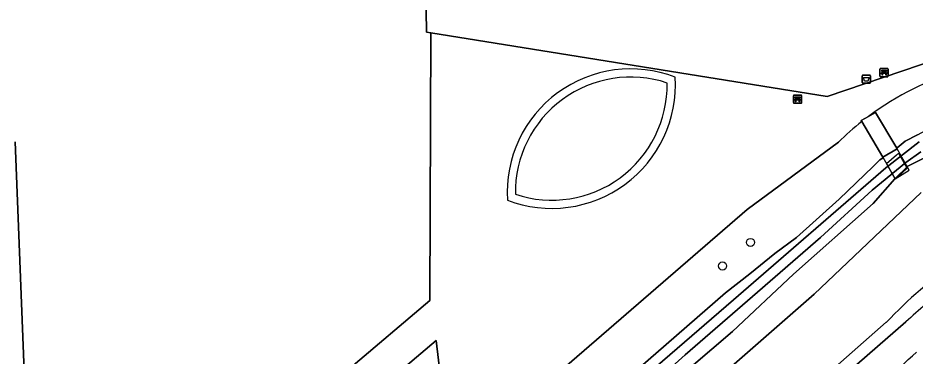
# Model space of a CAD drawing. Extents: x 155018 to 156648, y 383979 to 385733.
# Drawn here: x 156251.8 to 156360.2, y 384454.5 to 384495.4 of the extents above; entities that cross this region are included whole.
import ezdxf

# ---------------------------------------------------------------- set-up
doc = ezdxf.new("R2010")
doc.units = 0
for name, color, linetype in [('IMGEO_Afvalbak', 7, 'Continuous'), ('IMGEO_Bank', 7, 'Continuous'), ('IMGEO_Berm_groen', 7, 'Continuous'), ('IMGEO_Boom', 7, 'Continuous'), ('IMGEO_Dek', 7, 'Continuous'), ('IMGEO_Fietspad_gesloten', 7, 'Continuous'), ('IMGEO_Gemengd_bos', 7, 'Continuous'), ('IMGEO_Groenvoorziening', 7, 'Continuous'), ('IMGEO_Hek', 7, 'Continuous'), ('IMGEO_Loofbos', 7, 'Continuous'), ('IMGEO_Meer_plas_ven_vijver', 7, 'Continuous'), ('IMGEO_Oever', 7, 'Continuous'), ('IMGEO_Voetpad_gesloten', 7, 'Continuous'), ('IMGEO_Voetpad_open', 7, 'Continuous'), ('IMGEO_Waterloop', 7, 'Continuous')]:
    doc.layers.add(name, color=color, linetype=linetype)

msp = doc.modelspace()

# ---------------------------------------------------------------- linework, layer by layer
at = {"layer": 'IMGEO_Afvalbak'}
for p, q in [((156353.81, 384487.59), (156353.81, 384488.39)), ((156353.81, 384488.39), (156353.81, 384487.59)), ((156353.91, 384488.49), (156354.7, 384488.49)), ((156354.7, 384488.49), (156353.91, 384488.49)), ((156354.8, 384488.39), (156354.8, 384487.59)), ((156354.8, 384487.59), (156354.8, 384488.39)), ((156354.7, 384487.49), (156353.91, 384487.49)), ((156353.91, 384487.49), (156354.7, 384487.49))]:
    msp.add_line(p, q, dxfattribs=at)
msp.add_lwpolyline([(156353.95, 384488.21), (156354.66, 384488.21), (156354.51, 384487.74), (156354.1, 384487.74), (156353.95, 384488.21)], dxfattribs=at)
for centre, start, end in [((156353.91, 384488.39), 90, 180), ((156353.91, 384488.39), 90, 180), ((156354.7, 384488.39), 0, 90), ((156354.7, 384488.39), 360, 90), ((156353.91, 384487.59), 180, 270), ((156353.91, 384487.59), 180, 270), ((156354.7, 384487.59), 270, 0), ((156354.7, 384487.59), 270, 0)]:
    msp.add_arc(centre, 0.1, start, end, dxfattribs=at)
at = {"layer": 'IMGEO_Bank'}
for p, q in [((156355.95, 384488.36), (156355.95, 384489.2)), ((156355.95, 384489.2), (156355.95, 384488.36)), ((156356.03, 384489.28), (156356.87, 384489.28)), ((156356.87, 384489.28), (156356.03, 384489.28)), ((156356.95, 384489.21), (156356.95, 384488.37)), ((156356.95, 384488.37), (156356.95, 384489.21)), ((156356.88, 384488.28), (156356.04, 384488.28)), ((156356.04, 384488.28), (156356.88, 384488.28)), ((156356.26, 384488.79), (156356.26, 384488.89)), ((156356.65, 384488.68), (156356.26, 384488.68)), ((156356.3, 384488.89), (156356.3, 384488.79)), ((156356.59, 384488.9), (156356.31, 384488.9)), ((156356.31, 384488.78), (156356.59, 384488.78)), ((156356.6, 384488.79), (156356.6, 384488.89)), ((156356.64, 384488.89), (156356.64, 384488.79)), ((156345.5, 384485.15), (156345.5, 384485.99)), ((156345.5, 384485.99), (156345.5, 384485.15)), ((156345.57, 384486.07), (156346.41, 384486.07)), ((156346.41, 384486.07), (156345.57, 384486.07)), ((156346.14, 384485.69), (156345.85, 384485.69)), ((156346.49, 384486), (156346.49, 384485.16)), ((156346.49, 384485.16), (156346.49, 384486)), ((156346.42, 384485.08), (156345.58, 384485.08)), ((156345.58, 384485.08), (156346.42, 384485.08)), ((156345.8, 384485.58), (156345.8, 384485.69)), ((156346.19, 384485.47), (156345.8, 384485.47)), ((156345.85, 384485.69), (156345.85, 384485.58)), ((156345.85, 384485.58), (156346.14, 384485.58)), ((156346.14, 384485.58), (156346.14, 384485.69)), ((156346.19, 384485.69), (156346.19, 384485.58))]:
    msp.add_line(p, q, dxfattribs=at)
for points in [[(156356.25, 384488.9), (156356.17, 384488.9), (156356.17, 384489.06), (156356.73, 384489.06), (156356.73, 384488.9), (156356.65, 384488.9)], [(156356.2, 384488.68), (156356.06, 384488.68), (156356.17, 384488.78), (156356.25, 384488.78)], [(156356.25, 384488.67), (156356.25, 384488.46), (156356.21, 384488.46), (156356.21, 384488.67)], [(156356.65, 384488.78), (156356.73, 384488.78), (156356.84, 384488.68), (156356.71, 384488.68)], [(156356.7, 384488.67), (156356.7, 384488.46), (156356.66, 384488.46), (156356.66, 384488.67)], [(156345.8, 384485.69), (156345.71, 384485.69), (156345.71, 384485.85), (156346.28, 384485.85), (156346.28, 384485.69), (156346.19, 384485.69)], [(156345.74, 384485.47), (156345.6, 384485.47), (156345.71, 384485.58), (156345.8, 384485.58)], [(156345.79, 384485.47), (156345.79, 384485.26), (156345.75, 384485.26), (156345.75, 384485.47)], [(156346.19, 384485.58), (156346.28, 384485.58), (156346.39, 384485.47), (156346.25, 384485.47)], [(156346.24, 384485.47), (156346.24, 384485.26), (156346.2, 384485.26), (156346.2, 384485.47)]]:
    msp.add_lwpolyline(points, dxfattribs=at)
for centre, radius, start, end in [((156356.03, 384489.2), 0.0779, 92.4484, 184.2845), ((156356.03, 384489.2), 0.0779, 92.4484, 184.2845), ((156356.87, 384489.2), 0.0779, 2.4484, 94.2845), ((156356.87, 384489.2), 0.0779, 2.4484, 94.2845), ((156356.03, 384488.36), 0.0779, 182.4484, 274.2845), ((156356.03, 384488.36), 0.0779, 182.4484, 274.2845), ((156356.2, 384488.67), 0.00671, 2.8957, 87.1043), ((156356.25, 384488.89), 0.00671, 2.8957, 87.1043), ((156356.25, 384488.79), 0.00671, 272.8957, 357.1043), ((156356.26, 384488.67), 0.00671, 92.8957, 177.1043), ((156356.31, 384488.89), 0.00671, 92.8957, 177.1043), ((156356.31, 384488.79), 0.00671, 182.8957, 267.1043), ((156356.59, 384488.89), 0.00671, 2.8957, 87.1043), ((156356.59, 384488.79), 0.00671, 272.8957, 357.1043), ((156356.65, 384488.89), 0.00671, 92.8957, 177.1043), ((156356.65, 384488.79), 0.00671, 182.8957, 267.1043), ((156356.65, 384488.67), 0.00671, 2.8957, 87.1043), ((156356.71, 384488.67), 0.00671, 92.8957, 177.1043), ((156356.87, 384488.36), 0.0779, 272.4484, 4.2845), ((156356.87, 384488.36), 0.0779, 272.4484, 4.2845), ((156345.57, 384486), 0.0779, 92.4484, 184.2845), ((156345.57, 384486), 0.0779, 92.4484, 184.2845), ((156345.8, 384485.69), 0.00671, 2.8957, 87.1043), ((156345.85, 384485.69), 0.00671, 92.8957, 177.1043), ((156346.14, 384485.69), 0.00671, 2.8957, 87.1043), ((156346.19, 384485.69), 0.00671, 92.8957, 177.1043), ((156346.42, 384486), 0.0779, 2.4484, 94.2845), ((156346.42, 384486), 0.0779, 2.4484, 94.2845), ((156345.57, 384485.15), 0.0779, 182.4484, 274.2845), ((156345.57, 384485.15), 0.0779, 182.4484, 274.2845), ((156345.74, 384485.47), 0.00671, 2.8957, 87.1043), ((156345.8, 384485.47), 0.00671, 92.8957, 177.1043), ((156345.8, 384485.58), 0.00671, 272.8957, 357.1043), ((156345.85, 384485.58), 0.00671, 182.8957, 267.1043), ((156346.14, 384485.58), 0.00671, 272.8957, 357.1043), ((156346.19, 384485.58), 0.00671, 182.8957, 267.1043), ((156346.19, 384485.47), 0.00671, 2.8957, 87.1043), ((156346.25, 384485.47), 0.00671, 92.8957, 177.1043), ((156346.42, 384485.15), 0.0779, 272.4484, 4.2845), ((156346.42, 384485.15), 0.0779, 272.4484, 4.2845)]:
    msp.add_arc(centre, radius, start, end, dxfattribs=at)
at = {"layer": 'IMGEO_Berm_groen'}
for points in [[(156246.51, 384389.08), (156249.11, 384393.55), (156249.93, 384398.18), (156251.43, 384403.1), (156252.18, 384405.54), (156252.55, 384414.16), (156252.59, 384419.71), (156252.65, 384434.83), (156252.49, 384453.73), (156251.43, 384480.43)], [(156356.72, 384458.59), (156284.16, 384394.55), (156281.22, 384392.15), (156258.76, 384372.59), (156257.67, 384371.86), (156250.99, 384374.12), (156248.9, 384374.96), (156247.64, 384375.56), (156246.12, 384376.33), (156243.19, 384378.03), (156240.62, 384379.79), (156239.27, 384380.84), (156238.76, 384379.95)], [(156251.72, 384372.78), (156257.82, 384370.76), (156258.37, 384371.13), (156259.36, 384371.79), (156359.1, 384458.65)]]:
    msp.add_lwpolyline(points, dxfattribs=at)
for centre, radius, start, end in [((156395.51, 384422.05), 53.28, 112.2538, 136.7144), ((156401.25, 384413.41), 61.83, 127.0409, 132.9802), ((156238.49, 384585.02), 178.22, 309.7153, 313.1429)]:
    msp.add_arc(centre, radius, start, end, dxfattribs=at)
at = {"layer": 'IMGEO_Boom'}
for centre in [(156340.31, 384468.25), (156336.93, 384465.4)]:
    msp.add_circle(centre, 0.489, dxfattribs=at)
at = {"layer": 'IMGEO_Dek'}
msp.add_lwpolyline([(156356.29, 384478.54), (156357.79, 384475.94), (156359.49, 384476.99), (156358.02, 384479.56)], close=True, dxfattribs=at)
at = {"layer": 'IMGEO_Fietspad_gesloten'}
msp.add_lwpolyline([(156359.1, 384458.65), (156259.36, 384371.79), (156258.37, 384371.13), (156257.82, 384370.76), (156254.67, 384367.71), (156254.19, 384367.29), (156250.26, 384363.89), (156248.32, 384362.23)], dxfattribs=at)
for centre, radius, start, end in [((156401.25, 384413.41), 61.83, 127.0409, 132.9802), ((156238.49, 384585.02), 178.22, 309.7153, 313.1429)]:
    msp.add_arc(centre, radius, start, end, dxfattribs=at)
at = {"layer": 'IMGEO_Gemengd_bos'}
for points in [[(156251.43, 384480.43), (156252.49, 384453.73), (156252.65, 384434.83), (156252.59, 384419.71), (156301.55, 384461.23), (156301.69, 384493.6), (156301.14, 384493.68), (156300.49, 384535.09), (156300.55, 384542.72), (156336.58, 384538.51), (156360.97, 384535.53), (156375.01, 384533.94), (156377.47, 384495.36), (156372.26, 384493.59), (156376.82, 384492.27)], [(156354.57, 384483.49), (156355.43, 384483.96), (156357.98, 384479.64), (156358.02, 384479.67), (156359, 384480.51), (156360.51, 384481.25), (156361.97, 384482.08), (156363.65, 384482.84), (156365.69, 384483.46), (156370.95, 384484.62), (156377.22, 384485.99), (156380.39, 384487.19), (156382.55, 384488.03), (156384.95, 384488.94), (156386.78, 384489.79), (156388.73, 384491.01), (156391.42, 384492.71), (156393.98, 384494.54), (156396.32, 384496.28), (156399.02, 384498.69), (156403.1, 384502.44), (156412.07, 384509.77), (156418.26, 384515.48), (156432.56, 384528.15)], [(156250.17, 384385.87), (156254.82, 384389.34), (156256.73, 384390.75), (156254.48, 384393.33), (156257.56, 384396.16), (156260.75, 384399.09), (156263.33, 384396.99), (156264, 384397.53), (156273.67, 384406.5), (156285.13, 384417.18), (156297.28, 384427.61), (156306.69, 384435.58), (156320.76, 384447.75), (156337.29, 384462.16), (156340.24, 384464.45), (156343.24, 384466.93), (156345.85, 384468.84), (156351.03, 384473.47), (156355.15, 384477.42), (156355.94, 384478.23), (156356.33, 384478.47), (156356.29, 384478.54), (156353.75, 384482.86)], [(156350.93, 384480.37), (156339.9, 384472.24), (156255.16, 384398.88), (156252.43, 384396.51), (156249.11, 384393.55), (156246.51, 384389.08)], [(156360.94, 384474.29), (156348, 384461.98), (156253.84, 384379.59), (156251.33, 384381.96)], [(156261.29, 384376.96), (156265.83, 384379.59), (156281.22, 384392.15), (156284.16, 384394.55), (156356.72, 384458.59)]]:
    msp.add_lwpolyline(points, dxfattribs=at)
for centre, radius, start, end in [((156375.66, 384455.22), 35.27, 106.0016, 126.7122), ((156375.51, 384455.4), 35.04, 128.3778, 134.5406), ((156395.51, 384422.05), 53.28, 112.2538, 136.7144)]:
    msp.add_arc(centre, radius, start, end, dxfattribs=at)
at = {"layer": 'IMGEO_Groenvoorziening'}
for points in [[(156372.26, 384493.59), (156377.47, 384495.36), (156375.01, 384533.94), (156360.97, 384535.53), (156336.58, 384538.51), (156300.55, 384542.72), (156300.49, 384535.09), (156301.14, 384493.68), (156301.69, 384493.6), (156349.59, 384485.9)], [(156303.52, 384446.2), (156254.04, 384403.35), (156253.3, 384414.8), (156302.33, 384456.38)]]:
    msp.add_lwpolyline(points, close=True, dxfattribs=at)
for points in [[(156365.93, 384489.12), (156376.82, 384492.27), (156372.26, 384493.59), (156349.59, 384485.9), (156301.69, 384493.6), (156301.55, 384461.23), (156252.59, 384419.71), (156252.55, 384414.16), (156252.18, 384405.54), (156251.43, 384403.1), (156249.93, 384398.18), (156249.11, 384393.55), (156252.43, 384396.51), (156255.16, 384398.88), (156339.9, 384472.24)], [(156353.75, 384482.86), (156353.67, 384483), (156354.57, 384483.49)], [(156339.9, 384472.24), (156350.93, 384480.37)], [(156361.68, 384478.65), (156359.34, 384477.49), (156357.76, 384475.93), (156355.14, 384472.96), (156345.5, 384464.41), (156338.12, 384457.48), (156333.15, 384453.2), (156327.34, 384448.58), (156318.69, 384440.98), (156309.86, 384433.2), (156299.85, 384424.4), (156287.68, 384413.76), (156277.08, 384404.62), (156270.33, 384399.23), (156266.39, 384395.76), (156262.92, 384392.22), (156258.82, 384388.95), (156254.13, 384384.59), (156251.75, 384382.34)], [(156251.33, 384381.96), (156253.84, 384379.59), (156348, 384461.98), (156360.94, 384474.29)]]:
    msp.add_lwpolyline(points, dxfattribs=at)
for centre, radius, start, end in [((156325.83, 384474.3), 14.93, 68.9049, 183.5917), ((156375.66, 384455.22), 35.27, 106.0016, 126.7122), ((156316.3, 384487.3), 14.93, 248.9084, 3.5883), ((156375.51, 384455.4), 35.04, 128.3778, 134.5406)]:
    msp.add_arc(centre, radius, start, end, dxfattribs=at)
at = {"layer": 'IMGEO_Hek'}
for points in [[(156301.69, 384493.6), (156301.14, 384493.68), (156300.49, 384535.09), (156300.55, 384542.72), (156336.58, 384538.51), (156360.97, 384535.53), (156375.01, 384533.94), (156377.47, 384495.36), (156372.26, 384493.59)], [(156349.59, 384485.9), (156301.69, 384493.6)], [(156372.26, 384493.59), (156349.59, 384485.9)]]:
    msp.add_lwpolyline(points, dxfattribs=at)
at = {"layer": 'IMGEO_Loofbos'}
msp.add_lwpolyline([(156253.3, 384414.8), (156254.04, 384403.35), (156303.52, 384446.2), (156302.33, 384456.38)], close=True, dxfattribs=at)
at = {"layer": 'IMGEO_Meer_plas_ven_vijver'}
for centre, start, end in [((156325.83, 384474.3), 71.5782, 180.9178), ((156316.3, 384487.3), 251.5782, 0.9178)]:
    msp.add_arc(centre, 13.94, start, end, dxfattribs=at)
at = {"layer": 'IMGEO_Oever'}
for points in [[(156305.7, 384433.18), (156338.26, 384461.31), (156356.65, 384477.25), (156360.7, 384480.4)], [(156360.51, 384481.25), (156359, 384480.51), (156358.02, 384479.67), (156357.98, 384479.64), (156358.02, 384479.56), (156356.29, 384478.54), (156356.33, 384478.47), (156355.94, 384478.23), (156355.15, 384477.42), (156351.03, 384473.47), (156345.85, 384468.84), (156343.24, 384466.93), (156340.24, 384464.45), (156337.29, 384462.16), (156320.76, 384447.75)], [(156360.88, 384479.21), (156359.1, 384477.93), (156355.02, 384474.55), (156348.76, 384468.83), (156340.55, 384461.71), (156332.43, 384454.65), (156319.97, 384443.47), (156313.17, 384437.6), (156305.02, 384430.29), (156284.86, 384412.83), (156275.24, 384404.45), (156265.26, 384395.85), (156262.09, 384392.52), (156255.9, 384387.4), (156253.73, 384385.5), (156249.55, 384382.03)], [(156251.75, 384382.34), (156254.13, 384384.59), (156258.82, 384388.95), (156262.92, 384392.22), (156266.39, 384395.76), (156270.33, 384399.23), (156277.08, 384404.62), (156287.68, 384413.76), (156299.85, 384424.4), (156309.86, 384433.2), (156318.69, 384440.98), (156327.34, 384448.58), (156333.15, 384453.2), (156338.12, 384457.48), (156345.5, 384464.41), (156355.14, 384472.96), (156357.76, 384475.93), (156359.34, 384477.49), (156361.68, 384478.65)]]:
    msp.add_lwpolyline(points, dxfattribs=at)
for centre, radius, start, end in [((156325.83, 384474.3), 14.93, 68.9049, 183.5917), ((156316.3, 384487.3), 14.93, 248.9084, 3.5883), ((156325.83, 384474.3), 13.94, 71.5782, 180.9178), ((156316.3, 384487.3), 13.94, 251.5782, 0.9178)]:
    msp.add_arc(centre, radius, start, end, dxfattribs=at)
at = {"layer": 'IMGEO_Voetpad_gesloten'}
msp.add_lwpolyline([(156358.22, 384479.01), (156358.09, 384478.91), (156357.96, 384478.8), (156356.74, 384477.76), (156357.76, 384475.97), (156358.05, 384476.12), (156359.25, 384477.21)], close=True, dxfattribs=at)
at = {"layer": 'IMGEO_Voetpad_open'}
msp.add_lwpolyline([(156354.57, 384483.49), (156353.67, 384483), (156353.75, 384482.86), (156356.29, 384478.54), (156358.02, 384479.56), (156357.98, 384479.64), (156355.43, 384483.96)], close=True, dxfattribs=at)
at = {"layer": 'IMGEO_Waterloop'}
for points in [[(156360.7, 384480.4), (156356.65, 384477.25), (156338.26, 384461.31), (156305.7, 384433.18), (156294.28, 384422.99), (156276.44, 384407.25), (156266.35, 384398.56), (156261.55, 384393.54), (156260.97, 384393.16), (156260.37, 384393.88), (156259.66, 384393.22), (156260.32, 384392.5), (156259.29, 384391.4), (156250.97, 384384.97)], [(156249.55, 384382.03), (156253.73, 384385.5), (156255.9, 384387.4), (156262.09, 384392.52), (156265.26, 384395.85), (156275.24, 384404.45), (156284.86, 384412.83), (156305.02, 384430.29), (156313.17, 384437.6), (156319.97, 384443.47), (156332.43, 384454.65), (156340.55, 384461.71), (156348.76, 384468.83), (156355.02, 384474.55), (156359.1, 384477.93), (156360.88, 384479.21)]]:
    msp.add_lwpolyline(points, dxfattribs=at)

doc.saveas('drawing.dxf')
